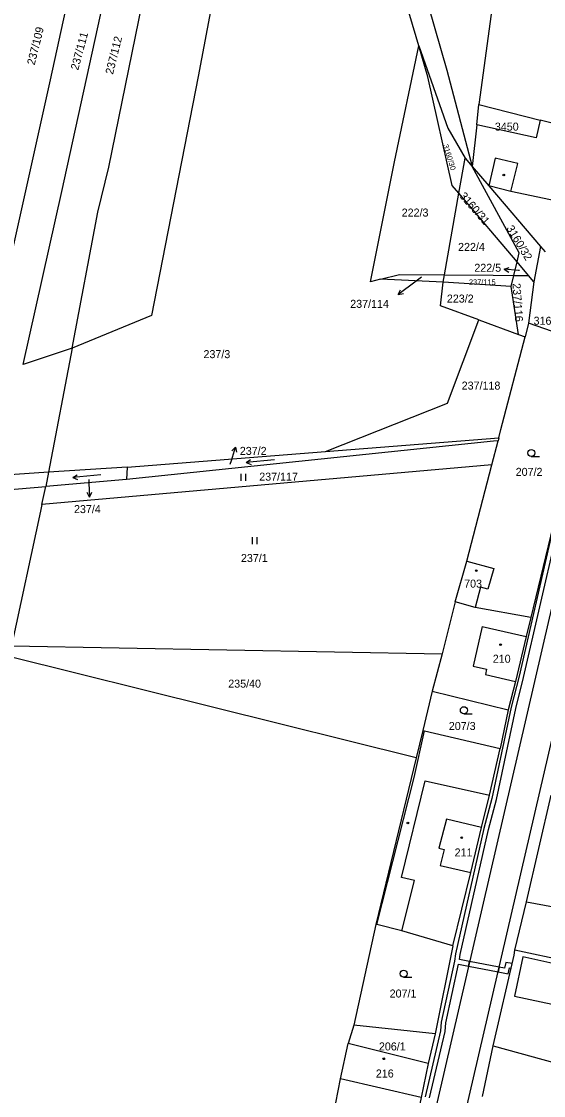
# Model space of a CAD drawing. Extents: x -776734 to -748832, y -1118122 to -976986.
# Drawn here: x -752966.3 to -752855.4, y -1115050.1 to -1114822 of the extents above; entities that cross this region are included whole.
import ezdxf

# ---------------------------------------------------------------- set-up
doc = ezdxf.new("R2010")
doc.units = 0
for name, color, linetype in [('KM_Hranice parcel', 7, 'Continuous'), ('KM_Parcelní čísla', 7, 'Continuous'), ('KM_Pop  PČ popisy', 7, 'Continuous'), ('KM_Vnitřní kresba', 7, 'Continuous'), ('KM_Věcná břemena k části', 7, 'Continuous'), ('KM_Značky budov', 7, 'Continuous'), ('KM_Značky kultur', 7, 'Continuous')]:
    doc.layers.add(name, color=color, linetype=linetype)

msp = doc.modelspace()

# ---------------------------------------------------------------- linework, layer by layer
at = {"layer": 'KM_Hranice parcel'}
for p, q in [((-752869.62, -1114844), (-752869.16, -1114839.68)), ((-752869.16, -1114839.68), (-752856.18, -1114842.98)), ((-752834.25, -1114848.56), (-752856.18, -1114842.98)), ((-752869.62, -1114844), (-752870.57, -1114852.82)), ((-752873.43, -1114858.5), (-752872.11, -1114851.05)), ((-752872.11, -1114851.05), (-752870.57, -1114852.82)), ((-752870.57, -1114852.82), (-752867.05, -1114856.95)), ((-752867.05, -1114856.95), (-752856.07, -1114869.8)), ((-752876.5, -1114875.84), (-752873.43, -1114858.5)), ((-752861.07, -1114873.1), (-752873.43, -1114858.5)), ((-752856.07, -1114869.8), (-752857.48, -1114877.35)), ((-752856.07, -1114869.8), (-752855.1, -1114870.94)), ((-752861.77, -1114875.98), (-752861.07, -1114873.1)), ((-752858.61, -1114876.01), (-752861.07, -1114873.1)), ((-752890.1, -1114876.79), (-752892.19, -1114877.33)), ((-752876.78, -1114877.39), (-752890.1, -1114876.79)), ((-752876.78, -1114877.39), (-752876.5, -1114875.84)), ((-752862.32, -1114878.28), (-752876.78, -1114877.39)), ((-752862.32, -1114878.28), (-752861.77, -1114875.98)), ((-752861.77, -1114875.98), (-752858.61, -1114876.01)), ((-752857.48, -1114877.35), (-752858.61, -1114876.01)), ((-752857.48, -1114877.35), (-752858.6, -1114886.11)), ((-752860.73, -1114888.5), (-752862.32, -1114878.28)), ((-752869.2, -1114885.38), (-752860.73, -1114888.5)), ((-752858.6, -1114886.11), (-752859.34, -1114888.97)), ((-752847.45, -1114890.03), (-752858.6, -1114886.11)), ((-752860.73, -1114888.5), (-752859.34, -1114888.97)), ((-752955.56, -1114891.42), (-752960.63, -1114917.78)), ((-752845.51, -1114896.23), (-752858.15, -1114948.58)), ((-752901.74, -1114913.36), (-752864.94, -1114910.44)), ((-752866.43, -1114916.18), (-752865.1, -1114911.07)), ((-752864.94, -1114910.44), (-752865.1, -1114911.07)), ((-752943.89, -1114916.72), (-752901.74, -1114913.36)), ((-752866.43, -1114916.18), (-752962, -1114924.6)), ((-752943.89, -1114916.72), (-752960.63, -1114917.78)), ((-752943.89, -1114916.72), (-752944.01, -1114919.29)), ((-752871.76, -1114936.63), (-752866.43, -1114916.18)), ((-752960.63, -1114917.78), (-752961.19, -1114920.78)), ((-752962, -1114924.6), (-752961.19, -1114920.78)), ((-752944.01, -1114919.29), (-752961.19, -1114920.78)), ((-752874.19, -1114945.29), (-752871.76, -1114936.63)), ((-752871.76, -1114936.63), (-752866.01, -1114938.18)), ((-752868.8, -1114942.2), (-752869.95, -1114946.47)), ((-752874.19, -1114945.29), (-752877, -1114956.31)), ((-752869.95, -1114946.47), (-752874.19, -1114945.29)), ((-752858.15, -1114948.58), (-752869.95, -1114946.47)), ((-752968.48, -1114954.62), (-752877, -1114956.31)), ((-752882.52, -1114978.45), (-752969, -1114956.89)), ((-752877, -1114956.31), (-752879.08, -1114964.24)), ((-752879.08, -1114964.24), (-752881.11, -1114972.61)), ((-752879.08, -1114964.24), (-752862.97, -1114968.23)), ((-752862.97, -1114968.23), (-752864.65, -1114976.47)), ((-752881.11, -1114972.61), (-752882.52, -1114978.45)), ((-752882.52, -1114978.45), (-752891.09, -1115013.83)), ((-752859.02, -1115008.99), (-752853.8, -1114986.37)), ((-752861.52, -1115019.29), (-752859.02, -1115008.99)), ((-752859.02, -1115008.99), (-752827.83, -1115014.98)), ((-752891.09, -1115013.83), (-752895.71, -1115035.21)), ((-752874.7, -1115018.35), (-752878.49, -1115037.02)), ((-752832.04, -1115025.49), (-752861.52, -1115019.29)), ((-752895.71, -1115035.21), (-752896.91, -1115039.07)), ((-752878.49, -1115037.02), (-752895.71, -1115035.21)), ((-752878.49, -1115037.02), (-752879.93, -1115043.3)), ((-752879.93, -1115043.3), (-752896.91, -1115039.07)), ((-752868.4, -1115050.34), (-752866.12, -1115039.57))]:
    msp.add_line(p, q, dxfattribs=at)
for points in [[(-752785.56, -1114653.59), (-752802.93, -1114729.01), (-752805.4, -1114739.76), (-752817.12, -1114789.2), (-752834.89, -1114866.39), (-752854.22, -1114948.74), (-752882.92, -1115072.56), (-752893.17, -1115116.65), (-752898.67, -1115140.84), (-752901.21, -1115152.69), (-752902.77, -1115162.03), (-752904.54, -1115175.28), (-752905.59, -1115186.25), (-752907.24, -1115206.15), (-752907.97, -1115217.91), (-752910.76, -1115260.79), (-752912.73, -1115288.36)], [(-752893.27, -1115146.65), (-752892.2, -1115141.48), (-752884.4, -1115107.23), (-752882.98, -1115101.01), (-752882.52, -1115099.06), (-752878.08, -1115079.92), (-752848.33, -1114951.79), (-752828.79, -1114868.65), (-752810.45, -1114789.66), (-752799.15, -1114740.86), (-752796.77, -1114730.63), (-752779.02, -1114654.54)], [(-752955.56, -1114891.42), (-752965.98, -1114894.87), (-752957.77, -1114858.15), (-752944.24, -1114796.43), (-752941.07, -1114779.83), (-752930.68, -1114731.99)], [(-752955.56, -1114891.42), (-752950.14, -1114862.55), (-752947.82, -1114852.96), (-752932.99, -1114780.44), (-752925.65, -1114744.37)], [(-752914.77, -1114757.81), (-752919, -1114781.51), (-752928.81, -1114833.68), (-752938.74, -1114884.44), (-752955.56, -1114891.42)], [(-752974.31, -1114897.47), (-752960.17, -1114834.44), (-752948.11, -1114779.29)], [(-752881.95, -1114827.18), (-752886.55, -1114811.61), (-752896.35, -1114785.66), (-752897.94, -1114783.11)], [(-752865.25, -1114812.44), (-752866.32, -1114818.89), (-752869.16, -1114839.68)], [(-752881.23, -1114814.11), (-752875.96, -1114832.39), (-752870.57, -1114852.82)], [(-752892.19, -1114877.33), (-752887.13, -1114851.85), (-752881.95, -1114827.18)], [(-752873.43, -1114858.5), (-752874.82, -1114856.86), (-752879.99, -1114833.79), (-752881.95, -1114827.18)], [(-752881.95, -1114827.18), (-752875.8, -1114844.69), (-752872.11, -1114851.05)], [(-752856.18, -1114842.98), (-752857.01, -1114846.73), (-752869.62, -1114844)], [(-752861.07, -1114873.1), (-752860.61, -1114871.18), (-752870.57, -1114852.82)], [(-752837.78, -1114863.34), (-752862.35, -1114858.12), (-752867.05, -1114856.95)], [(-752890.1, -1114876.79), (-752886.05, -1114875.75), (-752876.5, -1114875.84)], [(-752869.2, -1114885.38), (-752877.32, -1114882.39), (-752876.78, -1114877.39)], [(-752876.5, -1114875.84), (-752866.17, -1114875.94), (-752861.77, -1114875.98)], [(-752901.74, -1114913.36), (-752875.85, -1114903.08), (-752869.2, -1114885.38)], [(-752864.94, -1114910.44), (-752864.48, -1114908.69), (-752859.34, -1114888.97)], [(-752865.1, -1114911.07), (-752866.05, -1114911.15), (-752944.01, -1114919.29)], [(-752960.63, -1114917.78), (-752969.79, -1114918.36), (-752977.72, -1114918.87)], [(-752978.17, -1114922.25), (-752970.29, -1114921.57), (-752961.19, -1114920.78)], [(-752962, -1114924.6), (-752962.3, -1114926.03), (-752968.48, -1114954.62)], [(-752866.01, -1114938.18), (-752867.25, -1114942.59), (-752868.8, -1114942.2)], [(-752858.15, -1114948.58), (-752859.11, -1114952.68), (-752861.38, -1114962.22), (-752862.97, -1114968.23)], [(-752881.11, -1114972.61), (-752880.7, -1114972.71), (-752864.65, -1114976.47)], [(-752874.7, -1115018.35), (-752870.86, -1115002.79), (-752868.59, -1114993.21), (-752866.91, -1114986.35), (-752864.65, -1114976.47)], [(-752874.7, -1115018.35), (-752885.57, -1115015.13), (-752890.83, -1115013.8), (-752891.09, -1115013.83)], [(-752866.12, -1115039.57), (-752861.67, -1115020.33), (-752861.52, -1115019.29)], [(-752866.12, -1115039.57), (-752836.57, -1115047.71), (-752832.04, -1115025.49)], [(-752900.56, -1115056.77), (-752898.57, -1115046.6), (-752896.91, -1115039.07)], [(-752879.93, -1115043.3), (-752881.45, -1115050.58), (-752883.51, -1115060.4)]]:
    msp.add_lwpolyline(points, dxfattribs=at)
at = {"layer": 'KM_Pop  PČ popisy'}
for p, q in [((-752863.78, -1114874.668), (-752862.738, -1114874.257)), ((-752860.79, -1114874.93), (-752863.78, -1114874.668)), ((-752863.78, -1114874.668), (-752862.826, -1114875.255)), ((-752860.51, -1114874.95), (-752860.79, -1114874.93)), ((-752881.37, -1114876.33), (-752883.9, -1114878.21)), ((-752883.9, -1114878.21), (-752886.297, -1114880.016)), ((-752886.297, -1114880.016), (-752885.798, -1114879.013)), ((-752886.297, -1114880.016), (-752885.196, -1114879.813)), ((-752921.74, -1114915.29), (-752920.863, -1114912.42)), ((-752920.863, -1114912.42), (-752921.634, -1114913.231)), ((-752920.863, -1114912.42), (-752920.677, -1114913.524)), ((-752921.98, -1114916.06), (-752921.74, -1114915.29)), ((-752952.07, -1114919.32), (-752952.03, -1114920.05)), ((-752952.03, -1114920.05), (-752951.873, -1114923.047)), ((-752951.873, -1114923.047), (-752952.425, -1114922.073)), ((-752951.873, -1114923.047), (-752951.425, -1114922.021))]:
    msp.add_line(p, q, dxfattribs=at)
at = {"layer": 'KM_Vnitřní kresba'}
for p, q in [((-752865.7, -1114851.04), (-752867.05, -1114856.95)), ((-752860.91, -1114852.21), (-752865.7, -1114851.04)), ((-752862.35, -1114858.12), (-752860.91, -1114852.21)), ((-752868.48, -1114950.52), (-752870.38, -1114958.98)), ((-752868.48, -1114950.52), (-752859.11, -1114952.68)), ((-752870.38, -1114958.98), (-752867.58, -1114959.61)), ((-752867.58, -1114959.61), (-752867.8, -1114960.72)), ((-752867.8, -1114960.72), (-752861.38, -1114962.22)), ((-752882.93, -1114982.6), (-752880.7, -1114972.71)), ((-752890.83, -1115013.8), (-752882.93, -1114982.6)), ((-752885.63, -1115003.81), (-752880.58, -1114983.27)), ((-752880.58, -1114983.27), (-752866.91, -1114986.35)), ((-752876.04, -1114991.46), (-752877.65, -1114997.58)), ((-752868.59, -1114993.21), (-752876.04, -1114991.46)), ((-752877.65, -1114997.58), (-752876.55, -1114997.87)), ((-752876.55, -1114997.87), (-752877.37, -1115001.25)), ((-752877.37, -1115001.25), (-752870.86, -1115002.79)), ((-752882.88, -1115004.5), (-752885.63, -1115003.81)), ((-752885.57, -1115015.13), (-752882.88, -1115004.5)), ((-752859.81, -1115020.68), (-752861.61, -1115029)), ((-752836.99, -1115025.74), (-752859.81, -1115020.68)), ((-752861.61, -1115029), (-752838.77, -1115033.95)), ((-752881.45, -1115050.58), (-752898.57, -1115046.6))]:
    msp.add_line(p, q, dxfattribs=at)
at = {"layer": 'KM_Věcná břemena k části'}
for points in [[(-752850.75, -1114919.53), (-752853.72, -1114931.09), (-752860.63, -1114961.05), (-752862.31, -1114967.67), (-752866.41, -1114987.03), (-752868.12, -1114993.44), (-752874.14, -1115020.02), (-752874.34, -1115021.57), (-752877.16, -1115034.56), (-752877.36, -1115036.4), (-752880.61, -1115050.43)], [(-752871.35, -1115022.66), (-752871.13, -1115021.68), (-752873.3, -1115021.26), (-752873.16, -1115020.2), (-752867.13, -1114993.64), (-752865.44, -1114987.25), (-752861.34, -1114967.92), (-752859.67, -1114961.34), (-752852.75, -1114931.34)], [(-752879.63, -1115050.64), (-752876.37, -1115036.56), (-752876.18, -1115034.73), (-752873.47, -1115022.25), (-752871.35, -1115022.66)]]:
    msp.add_lwpolyline(points, dxfattribs=at)
for points in [[(-752864.84, -1115022.9), (-752871.13, -1115021.68), (-752871.35, -1115022.66), (-752865.07, -1115023.87)], [(-752862.31, -1115023.08), (-752862.08, -1115022.1), (-752863.44, -1115021.88), (-752863.73, -1115023.12), (-752864.84, -1115022.9), (-752865.07, -1115023.87), (-752862.97, -1115024.28), (-752862.68, -1115023.02)]]:
    msp.add_lwpolyline(points, close=True, dxfattribs=at)
at = {"layer": 'KM_Značky budov'}
for centre in [(-752863.8868, -1114854.6492), (-752869.7268, -1114938.6492), (-752864.5668, -1114954.3792), (-752884.2568, -1114992.2492), (-752872.8168, -1114995.3892), (-752889.3768, -1115042.3392)]:
    msp.add_circle(centre, 0.175, dxfattribs=at)
at = {"layer": 'KM_Značky kultur'}
for p, q in [((-752858.043, -1114914.42), (-752856.293, -1114914.42)), ((-752918.596, -1114915.674), (-752917.667, -1114915.09)), ((-752912.619, -1114915.151), (-752918.596, -1114915.674)), ((-752918.596, -1114915.674), (-752917.579, -1114916.089)), ((-752949.504, -1114918.28), (-752955.472, -1114918.907)), ((-752955.472, -1114918.907), (-752954.552, -1114918.306)), ((-752955.472, -1114918.907), (-752954.447, -1114919.303)), ((-752919.661, -1114919.6), (-752919.661, -1114918.1)), ((-752918.66, -1114919.6), (-752918.66, -1114918.1)), ((-752917.301, -1114933.02), (-752917.301, -1114931.52)), ((-752916.3, -1114933.02), (-752916.3, -1114931.52)), ((-752872.353, -1114969.06), (-752870.603, -1114969.06)), ((-752885.163, -1115025.01), (-752883.413, -1115025.01))]:
    msp.add_line(p, q, dxfattribs=at)
for centre in [(-752858.0429, -1114913.6698), (-752872.3529, -1114968.3098), (-752885.1629, -1115024.2598)]:
    msp.add_circle(centre, 0.75, dxfattribs=at)

# ---------------------------------------------------------------- texts
at = {"layer": 'KM_Parcelní čísla'}
for s, height, rotation, p in [('237/109', 1.7, 76, (-752963.565, -1114831.405)), ('237/111', 1.7, 75, (-752954.298, -1114832.479)), ('237/112', 1.7, 76, (-752946.925, -1114833.385)), ('3160/30', 1.14, 287, (-752876.786, -1114848.298)), ('3160/31', 1.7, 311, (-752873.391, -1114859.187)), ('3160/32', 1.7, 301, (-752863.398, -1114865.937)), ('237/116', 1.7, 274, (-752862.037, -1114877.659))]:
    msp.add_text(s, height=height, rotation=rotation, dxfattribs=at).set_placement(p)
for s, height, p in [('3450', 1.7, (-752865.774, -1114845.21)), ('222/3', 1.7, (-752885.57, -1114863.46)), ('222/4', 1.7, (-752873.59, -1114870.76)), ('222/5', 1.7, (-752870.138, -1114875.19)), ('237/115', 1.14, (-752871.292, -1114877.95)), ('223/2', 1.7, (-752875.97, -1114881.73)), ('237/114', 1.7, (-752896.503, -1114882.848)), ('3160/6', 1.7, (-752857.55, -1114886.44)), ('237/3', 1.7, (-752927.68, -1114893.53)), ('237/118', 1.7, (-752872.826, -1114900.21)), ('237/2', 1.7, (-752919.96, -1114914.08)), ('207/2', 1.7, (-752861.35, -1114918.53)), ('237/117', 1.7, (-752915.836, -1114919.55)), ('237/4', 1.7, (-752955.19, -1114926.438)), ('237/1', 1.7, (-752919.72, -1114936.83)), ('703', 1.7, (-752872.305, -1114942.27)), ('210', 1.7, (-752866.22, -1114958.22)), ('235/40', 1.7, (-752922.42, -1114963.51)), ('207/3', 1.7, (-752875.56, -1114972.5)), ('211', 1.7, (-752874.33, -1114999.36)), ('207/1', 1.7, (-752888.13, -1115029.32)), ('206/1', 1.7, (-752890.41, -1115040.56)), ('216', 1.7, (-752891.06, -1115046.31))]:
    msp.add_text(s, height=height, dxfattribs=at).set_placement(p)

doc.saveas('drawing.dxf')
